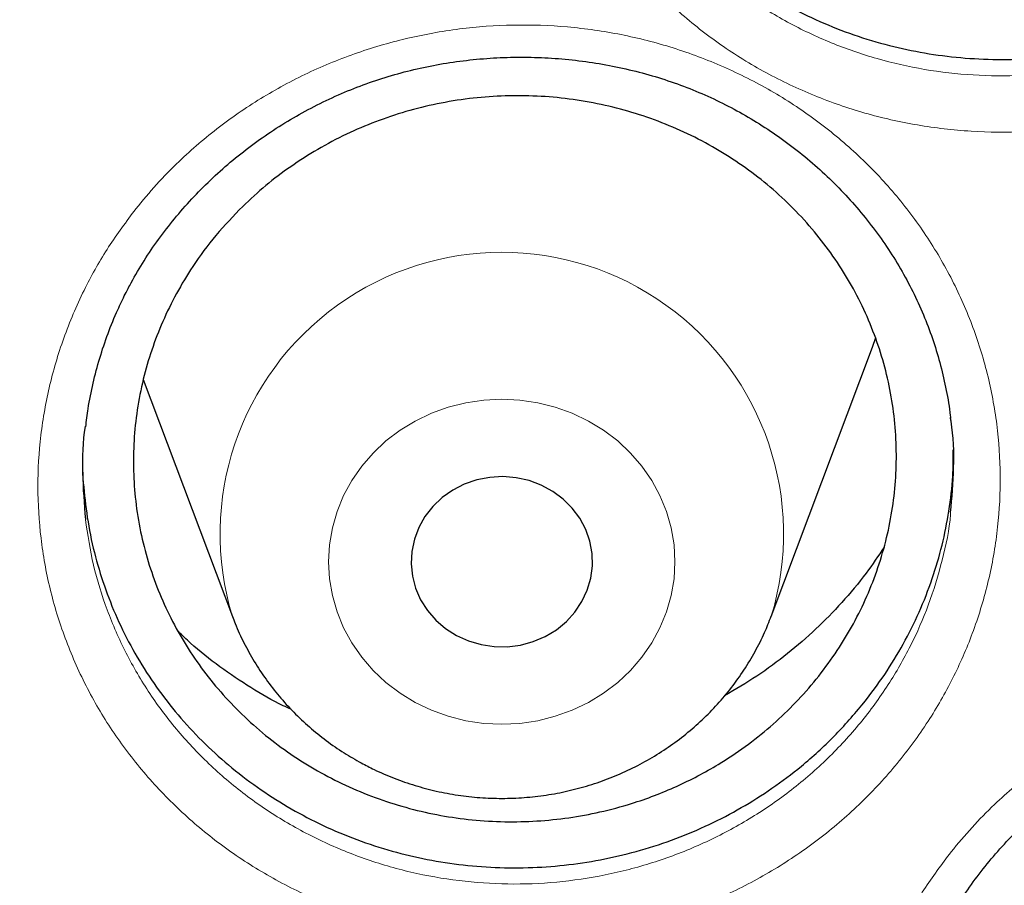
# Model space of a CAD drawing. Header units: millimetres. Extents: x 8 to 830, y 12 to 1725.
# Tile 294 of 329: x 416.45 to 420.8, y 1579.06 to 1582.88. Entities that reach past the tile are written whole.
import ezdxf

# ---------------------------------------------------------------- set-up
doc = ezdxf.new("R2010")
doc.units = ezdxf.units.MM

msp = doc.modelspace()

# ---------------------------------------------------------------- linework, layer by layer
at = {"color": 7, "linetype": 'Continuous', "lineweight": 30}
for p, q in [((420.2146, 1581.4332), (420.2297, 1581.475)), ((419.7676, 1580.245), (420.2146, 1581.4332)), ((416.9982, 1581.2901), (417.3914, 1580.245))]:
    msp.add_line(p, q, dxfattribs=at)
at = {"color": 8, "linetype": 'Continuous', "lineweight": 0, "flags": 128}
msp.add_lwpolyline([(418.1977, 1579.866), (418.2689, 1579.832), (418.3435, 1579.8051), (418.4207, 1579.7857), (418.4997, 1579.7739), (418.5795, 1579.77), (418.6593, 1579.7739), (418.7383, 1579.7857), (418.8155, 1579.8051), (418.8901, 1579.832), (418.9613, 1579.866), (419.0284, 1579.9068), (419.0905, 1579.954), (419.147, 1580.0071), (419.1973, 1580.0653), (419.2408, 1580.1282), (419.2771, 1580.1951), (419.3058, 1580.2651), (419.3264, 1580.3375), (419.339, 1580.4116), (419.3431, 1580.4865), (419.339, 1580.5614), (419.3264, 1580.6354), (419.3058, 1580.7079), (419.2771, 1580.7779), (419.2408, 1580.8447), (419.1973, 1580.9076), (419.147, 1580.9659), (419.0905, 1581.0189), (419.0284, 1581.0661), (418.9613, 1581.1069), (418.8901, 1581.141), (418.8155, 1581.1678), (418.7383, 1581.1873), (418.6593, 1581.199), (418.5795, 1581.2029), (418.4997, 1581.199), (418.4207, 1581.1873), (418.3435, 1581.1678), (418.2689, 1581.141), (418.1977, 1581.1069), (418.1306, 1581.0661), (418.0685, 1581.0189), (418.012, 1580.9659), (417.9617, 1580.9076), (417.9182, 1580.8447), (417.8819, 1580.7779), (417.8532, 1580.7079), (417.8325, 1580.6354), (417.82, 1580.5614), (417.8158, 1580.4865), (417.82, 1580.4116), (417.8325, 1580.3375), (417.8532, 1580.2651), (417.8819, 1580.1951), (417.9182, 1580.1282), (417.9617, 1580.0653), (418.012, 1580.0071), (418.0685, 1579.954), (418.1306, 1579.9068), (418.1977, 1579.866)], dxfattribs=at)
at = {"color": 7, "linetype": 'Continuous', "lineweight": 30, "flags": 128}
msp.add_lwpolyline([(418.3795, 1580.1615), (418.4321, 1580.1376), (418.4878, 1580.1212), (418.5454, 1580.1125), (418.6038, 1580.1119), (418.6617, 1580.1192), (418.7178, 1580.1343), (418.771, 1580.157), (418.8201, 1580.1867), (418.8641, 1580.2227), (418.9019, 1580.2644), (418.933, 1580.3108), (418.9565, 1580.361), (418.9719, 1580.4138), (418.979, 1580.4682), (418.9776, 1580.523), (418.9677, 1580.577), (418.9495, 1580.629), (418.9234, 1580.678), (418.89, 1580.723), (418.85, 1580.7629), (418.8042, 1580.7969), (418.7537, 1580.8243), (418.6994, 1580.8445), (418.6425, 1580.857), (418.5844, 1580.8617), (418.5261, 1580.8584), (418.4689, 1580.8471), (418.4141, 1580.8282), (418.3629, 1580.8019), (418.3162, 1580.769), (418.2752, 1580.73), (418.2406, 1580.6858), (418.2133, 1580.6374), (418.1938, 1580.5858), (418.1825, 1580.532), (418.1796, 1580.4773), (418.1853, 1580.4228), (418.1994, 1580.3696), (418.2216, 1580.3189), (418.2514, 1580.2718), (418.2882, 1580.2293), (418.3312, 1580.1922), (418.3795, 1580.1615)], dxfattribs=at)
at = {"color": 8, "linetype": 'Continuous', "lineweight": 0}
msp.add_arc((418.5795, 1580.6084), 1.2425, 343.0367, 197.0095, dxfattribs=at)
for points, knots in [([(411.9045, 1603.5601), (412.4167, 1603.554), (413.441, 1603.5418), (414.9746, 1603.4431), (416.5022, 1603.2859), (418.0209, 1603.0645), (419.5189, 1602.7828), (420.9934, 1602.442), (422.4421, 1602.0442), (423.8711, 1601.5881), (425.2863, 1601.0715), (426.6846, 1600.494), (428.0626, 1599.8555), (429.4094, 1599.1609), (430.7224, 1598.4114), (431.9913, 1597.6132), (433.2146, 1596.769), (434.3908, 1595.8813), (435.525, 1594.9469), (436.6217, 1593.9615), (437.678, 1592.9259), (438.6907, 1591.8413), (439.6517, 1590.716), (440.559, 1589.5521), (441.4057, 1588.3591), (442.1916, 1587.1399), (442.9161, 1585.8976), (443.5829, 1584.6271), (444.1942, 1583.3229), (444.7476, 1581.9869), (445.2409, 1580.6212), (445.6697, 1579.2366), (446.033, 1577.8355), (446.3296, 1576.4294), (446.555, 1575.0207), (446.6943, 1573.8992), (446.7359, 1573.244), (446.7476, 1573.0598)], [0, 0, 0, 0, 0.029296, 0.058593, 0.087889, 0.117185, 0.146482, 0.175255, 0.204028, 0.232802, 0.261575, 0.290871, 0.320168, 0.349464, 0.378761, 0.408057, 0.43683, 0.465603, 0.494377, 0.52315, 0.552446, 0.581743, 0.611039, 0.640336, 0.669632, 0.698405, 0.727179, 0.755952, 0.784725, 0.814021, 0.843318, 0.872614, 0.901911, 0.931207, 0.95998, 0.988754, 1, 1, 1, 1]), ([(411.9045, 1602.1384), (411.4079, 1602.1325), (410.4148, 1602.1207), (408.9279, 1602.0251), (407.4468, 1601.8726), (405.9744, 1601.658), (404.522, 1601.3848), (403.0924, 1601.0544), (401.6879, 1600.6687), (400.3024, 1600.2266), (398.9303, 1599.7256), (397.5746, 1599.1657), (396.2385, 1598.5467), (394.9327, 1597.8732), (393.6598, 1597.1465), (392.4295, 1596.3727), (391.2435, 1595.5542), (390.1031, 1594.6936), (389.0035, 1593.7876), (387.9401, 1592.8322), (386.916, 1591.8281), (385.9341, 1590.7766), (385.0025, 1589.6855), (384.1228, 1588.5571), (383.3018, 1587.4004), (382.54, 1586.2184), (381.8375, 1585.0139), (381.191, 1583.7821), (380.5983, 1582.5176), (380.0617, 1581.2223), (379.5835, 1579.8983), (379.1678, 1578.5558), (378.8154, 1577.1975), (378.5287, 1575.8341), (378.3069, 1574.4685), (378.1492, 1573.1035), (378.0544, 1571.7333), (378.0226, 1570.3523), (378.0552, 1568.9629), (378.1534, 1567.568), (378.317, 1566.1784), (378.5454, 1564.797), (378.8367, 1563.4344), (379.1888, 1562.0932), (379.5999, 1560.7754), (380.0712, 1559.4755), (380.6051, 1558.1882), (381.2019, 1556.9163), (381.8617, 1555.6628), (382.5795, 1554.4377), (383.3541, 1553.2435), (384.179, 1552.0892), (385.0514, 1550.9765), (385.9686, 1549.9066), (386.9343, 1548.8749), (387.9527, 1547.8773), (389.0228, 1546.9165), (390.1437, 1545.9953), (391.3066, 1545.1212), (392.5093, 1544.2959), (393.7422, 1543.5256), (395.0021, 1542.8108), (396.2859, 1542.1517), (397.5989, 1541.5453), (398.9467, 1540.9892), (400.3273, 1540.4858), (401.7385, 1540.0371), (403.1694, 1539.6471), (404.6173, 1539.3164), (406.0705, 1539.0475), (407.526, 1538.8394), (408.981, 1538.6914), (410.4414, 1538.6025), (411.9134, 1538.5727), (413.3942, 1538.6033), (414.8811, 1538.6954), (416.3622, 1538.8488), (417.8346, 1539.0632), (419.2869, 1539.3364), (420.7165, 1539.6668), (422.1211, 1540.0525), (423.5066, 1540.4947), (424.8787, 1540.9956), (426.2344, 1541.5555), (427.5705, 1542.1745), (428.8762, 1542.848), (430.1492, 1543.5747), (431.3795, 1544.3486), (432.5655, 1545.1671), (433.7058, 1546.0276), (434.8055, 1546.9336), (435.8688, 1547.889), (436.8929, 1548.8931), (437.8748, 1549.9446), (438.8065, 1551.0357), (439.6861, 1552.1641), (440.5071, 1553.3208), (441.269, 1554.5028), (441.9715, 1555.7073), (442.6179, 1556.9391), (443.2106, 1558.2036), (443.7472, 1559.4989), (444.2255, 1560.8229), (444.6412, 1562.1654), (444.9936, 1563.5237), (445.2803, 1564.8871), (445.5021, 1566.2527), (445.6598, 1567.6178), (445.7545, 1568.9879), (445.7863, 1570.3689), (445.7538, 1571.7583), (445.6555, 1573.1532), (445.492, 1574.5428), (445.2635, 1575.9243), (444.9723, 1577.2868), (444.6202, 1578.6281), (444.2091, 1579.9458), (443.7378, 1581.2457), (443.2038, 1582.533), (442.6071, 1583.8049), (441.9473, 1585.0584), (441.2294, 1586.2835), (440.4549, 1587.4778), (439.63, 1588.632), (438.7576, 1589.7447), (437.8403, 1590.8146), (436.8747, 1591.8463), (435.8563, 1592.8439), (434.7861, 1593.8047), (433.6653, 1594.726), (432.5024, 1595.6), (431.2997, 1596.4253), (430.0668, 1597.1956), (428.8069, 1597.9104), (427.5231, 1598.5695), (426.2101, 1599.1759), (424.8623, 1599.732), (423.4817, 1600.2354), (422.0705, 1600.6841), (420.6395, 1601.0741), (419.1917, 1601.4048), (417.7385, 1601.6737), (416.283, 1601.882), (414.828, 1602.0291), (413.3676, 1602.1213), (412.3922, 1602.1327), (411.9045, 1602.1384)], [0, 0, 0, 0, 0.007, 0.014, 0.021, 0.028, 0.035, 0.041875, 0.04875, 0.055625, 0.0625, 0.0695, 0.0765, 0.0835, 0.0905, 0.0975, 0.104375, 0.11125, 0.118125, 0.125, 0.132, 0.139, 0.146, 0.153, 0.16, 0.166875, 0.17375, 0.180625, 0.1875, 0.1945, 0.2015, 0.2085, 0.2155, 0.2225, 0.229375, 0.23625, 0.243125, 0.25, 0.257, 0.264, 0.271, 0.278, 0.285, 0.291875, 0.29875, 0.305625, 0.3125, 0.3195, 0.3265, 0.3335, 0.3405, 0.3475, 0.354375, 0.36125, 0.368125, 0.375, 0.382, 0.389, 0.396, 0.403, 0.41, 0.416875, 0.42375, 0.430625, 0.4375, 0.4445, 0.4515, 0.4585, 0.4655, 0.4725, 0.479375, 0.48625, 0.493125, 0.5, 0.507, 0.514, 0.521, 0.528, 0.535, 0.541875, 0.54875, 0.555625, 0.5625, 0.5695, 0.5765, 0.5835, 0.5905, 0.5975, 0.604375, 0.61125, 0.618125, 0.625, 0.632, 0.639, 0.646, 0.653, 0.66, 0.666875, 0.67375, 0.680625, 0.6875, 0.6945, 0.7015, 0.7085, 0.7155, 0.7225, 0.729375, 0.73625, 0.743125, 0.75, 0.757, 0.764, 0.771, 0.778, 0.785, 0.791875, 0.79875, 0.805625, 0.8125, 0.8195, 0.8265, 0.8335, 0.8405, 0.8475, 0.854375, 0.86125, 0.868125, 0.875, 0.882, 0.889, 0.896, 0.903, 0.91, 0.916875, 0.92375, 0.930625, 0.9375, 0.9445, 0.9515, 0.9585, 0.9655, 0.9725, 0.979375, 0.98625, 0.993125, 1, 1, 1, 1]), ([(419.0728, 1585.5579), (419.1019, 1585.5959), (419.1601, 1585.672), (419.2775, 1585.8006), (419.4282, 1585.9395), (419.6183, 1586.0793), (419.8233, 1586.1983), (420.0409, 1586.294), (420.2681, 1586.3664), (420.5022, 1586.4143), (420.7404, 1586.4362), (420.9796, 1586.4327), (421.2165, 1586.4039), (421.4481, 1586.3492), (421.6714, 1586.2703), (421.884, 1586.1682), (422.0825, 1586.0432), (422.2651, 1585.898), (422.4294, 1585.7342), (422.5728, 1585.5533), (422.6942, 1585.3582), (422.7921, 1585.1511), (422.8644, 1584.9343), (422.911, 1584.7108), (422.9312, 1584.4837), (422.9241, 1584.2558), (422.8909, 1584.0299), (422.8325, 1583.8126), (422.7509, 1583.6066), (422.6474, 1583.4096), (422.5193, 1583.2208), (422.3673, 1583.0435), (422.196, 1582.8831), (422.0067, 1582.7424), (421.8025, 1582.6225), (421.5857, 1582.5248), (421.3588, 1582.4514), (421.125, 1582.4024), (420.8871, 1582.3784), (420.6483, 1582.3807), (420.4116, 1582.4082), (420.1796, 1582.4607), (419.9558, 1582.5384), (419.7426, 1582.6394), (419.5428, 1582.7624), (419.3595, 1582.9067), (419.1944, 1583.0694), (419.0489, 1583.2489), (418.9261, 1583.4437), (418.8269, 1583.6508), (418.7524, 1583.8673), (418.7044, 1584.0906), (418.6828, 1584.3177), (418.6878, 1584.5458), (418.7201, 1584.772), (418.7782, 1584.9935), (418.8588, 1585.1994), (418.9565, 1585.3888), (419.034, 1585.5015), (419.0728, 1585.5579)], [0, 0, 0, 0, 0.0110573, 0.0221148, 0.0399894, 0.0579203, 0.0757932, 0.0936644, 0.1115915, 0.1294609, 0.1473668, 0.1653297, 0.1832349, 0.2011114, 0.2190449, 0.2369209, 0.2547826, 0.272701, 0.2905622, 0.3084146, 0.3263235, 0.3441754, 0.3620594, 0.3800006, 0.3978845, 0.4157352, 0.4336414, 0.4514898, 0.4683987, 0.4853078, 0.5031785, 0.5211066, 0.5389781, 0.5568432, 0.5747651, 0.5926303, 0.6105142, 0.6284553, 0.6463392, 0.6642092, 0.682136, 0.7000059, 0.7178826, 0.7358165, 0.753693, 0.7715307, 0.7894251, 0.8072634, 0.8251735, 0.8431421, 0.8610546, 0.8789349, 0.8968728, 0.914754, 0.9326051, 0.950513, 0.9683645, 0.9841822, 1, 1, 1, 1]), ([(418.8968, 1584.2344), (418.8984, 1584.2155), (418.9057, 1584.1282), (418.9427, 1583.9754), (419.0087, 1583.7792), (419.0988, 1583.5915), (419.2099, 1583.4149), (419.3416, 1583.2522), (419.4911, 1583.1047), (419.657, 1582.9741), (419.8378, 1582.8627), (420.0308, 1582.7713), (420.2334, 1582.7011), (420.4433, 1582.6537), (420.6576, 1582.629), (420.8738, 1582.6271), (421.089, 1582.6491), (421.3007, 1582.6938), (421.506, 1582.7606), (421.7021, 1582.8494), (421.8869, 1582.9583), (422.0582, 1583.086), (422.2132, 1583.2315), (422.3507, 1583.3924), (422.4666, 1583.5637), (422.5605, 1583.7425), (422.6338, 1583.9294), (422.684, 1584.1084), (422.6989, 1584.227), (422.7052, 1584.2772)], [0, 0, 0, 0, 0.010645, 0.049136, 0.087798, 0.126581, 0.165237, 0.203746, 0.242376, 0.280884, 0.31946, 0.35816, 0.396738, 0.435307, 0.473999, 0.512569, 0.551165, 0.589885, 0.628482, 0.667039, 0.705719, 0.744276, 0.782842, 0.82153, 0.860094, 0.896614, 0.933135, 0.971655, 1, 1, 1, 1]), ([(416.9653, 1582.0423), (416.9954, 1582.0787), (417.0554, 1582.1514), (417.1764, 1582.2744), (417.3314, 1582.4071), (417.5263, 1582.5399), (417.7353, 1582.6513), (417.9563, 1582.7393), (418.1858, 1582.8037), (418.4215, 1582.8435), (418.6604, 1582.8572), (418.8993, 1582.8457), (419.1352, 1582.809), (419.3648, 1582.7466), (419.5853, 1582.6605), (419.7942, 1582.5516), (419.9884, 1582.4204), (420.1659, 1582.2696), (420.3245, 1582.1008), (420.4615, 1581.9156), (420.576, 1581.7172), (420.6667, 1581.5075), (420.7314, 1581.2891), (420.7701, 1581.0648), (420.7823, 1580.8379), (420.7672, 1580.611), (420.726, 1580.3871), (420.66, 1580.1727), (420.5711, 1579.9703), (420.4607, 1579.7776), (420.326, 1579.5939), (420.1679, 1579.4225), (419.991, 1579.2687), (419.7969, 1579.135), (419.5886, 1579.0225), (419.3685, 1578.9326), (419.1391, 1578.8671), (418.9037, 1578.8262), (418.6651, 1578.8104), (418.4265, 1578.8208), (418.1908, 1578.8562), (417.9607, 1578.9163), (417.7397, 1579.0012), (417.53, 1579.1091), (417.3346, 1579.2384), (417.1563, 1579.3883), (416.9969, 1579.556), (416.8577, 1579.7398), (416.7418, 1579.9381), (416.6499, 1580.1478), (416.5829, 1580.366), (416.5428, 1580.5901), (416.5292, 1580.8171), (416.5422, 1581.0442), (416.5824, 1581.2684), (416.6484, 1581.4871), (416.7365, 1581.69), (416.8416, 1581.8765), (416.9241, 1581.9871), (416.9653, 1582.0423)], [0, 0, 0, 0, 0.010896, 0.021791, 0.039659, 0.057583, 0.075449, 0.093315, 0.111237, 0.129101, 0.147006, 0.164967, 0.182871, 0.20075, 0.218686, 0.236564, 0.254432, 0.272356, 0.290223, 0.308082, 0.325997, 0.343855, 0.361743, 0.379688, 0.397576, 0.415427, 0.433333, 0.451182, 0.468089, 0.484996, 0.502861, 0.520782, 0.538648, 0.556506, 0.574422, 0.592281, 0.610161, 0.628097, 0.645977, 0.663847, 0.681773, 0.699643, 0.717524, 0.735461, 0.753342, 0.771186, 0.789088, 0.806933, 0.824848, 0.842823, 0.860741, 0.878624, 0.896564, 0.914448, 0.932298, 0.950205, 0.968055, 0.984028, 1, 1, 1, 1]), ([(416.7429, 1580.6732), (416.7533, 1580.6056), (416.7741, 1580.4701), (416.836, 1580.2727), (416.9188, 1580.0825), (417.0239, 1579.9029), (417.1498, 1579.7364), (417.2941, 1579.5844), (417.4555, 1579.4487), (417.6324, 1579.3315), (417.8221, 1579.234), (418.0223, 1579.1571), (418.2305, 1579.1028), (418.4438, 1579.0709), (418.6598, 1579.0616), (418.8758, 1579.0762), (419.0889, 1579.1134), (419.2965, 1579.1729), (419.4956, 1579.2546), (419.6841, 1579.3567), (419.8598, 1579.4779), (420.0199, 1579.6175), (420.163, 1579.7729), (420.2849, 1579.9395), (420.3847, 1580.1143), (420.4658, 1580.2978), (420.5234, 1580.4925), (420.5542, 1580.6299), (420.5588, 1580.701), (420.5589, 1580.7035)], [0, 0, 0, 0, 0.038459, 0.077091, 0.115844, 0.15447, 0.192953, 0.231556, 0.270037, 0.30858, 0.347248, 0.385792, 0.424319, 0.462969, 0.501496, 0.540042, 0.578711, 0.617257, 0.655759, 0.694383, 0.732885, 0.771396, 0.810028, 0.848537, 0.885014, 0.921491, 0.95997, 0.998573, 1, 1, 1, 1]), ([(420.5613, 1579.2075), (420.5914, 1579.2438), (420.6516, 1579.3162), (420.7728, 1579.4389), (420.9281, 1579.5714), (421.1232, 1579.704), (421.3325, 1579.8155), (421.5536, 1579.9035), (421.7833, 1579.9681), (422.0191, 1580.0081), (422.258, 1580.0222), (422.497, 1580.0112), (422.7328, 1579.975), (422.9622, 1579.9132), (423.1825, 1579.8277), (423.3912, 1579.7194), (423.585, 1579.589), (423.762, 1579.4389), (423.9201, 1579.2708), (424.0566, 1579.0865), (424.1706, 1578.8889), (424.2606, 1578.6801), (424.3246, 1578.4625), (424.3626, 1578.2391), (424.3742, 1578.013), (424.3584, 1577.787), (424.3166, 1577.5639), (424.25, 1577.3501), (424.1606, 1577.1485), (424.0498, 1576.9563), (423.9147, 1576.7731), (423.7562, 1576.6021), (423.5789, 1576.4484), (423.3845, 1576.3149), (423.1759, 1576.2025), (422.9557, 1576.1124), (422.7262, 1576.0468), (422.4906, 1576.0056), (422.252, 1575.9894), (422.0134, 1575.9993), (421.7777, 1576.0343), (421.5478, 1576.0938), (421.327, 1576.1781), (421.1176, 1576.2853), (420.9225, 1576.414), (420.7447, 1576.5631), (420.5857, 1576.73), (420.4471, 1576.913), (420.3318, 1577.1104), (420.2405, 1577.3194), (420.1742, 1577.5367), (420.1348, 1577.7599), (420.1219, 1577.9861), (420.1355, 1578.2123), (420.1764, 1578.4357), (420.2429, 1578.6537), (420.3315, 1578.856), (420.4371, 1579.042), (420.5199, 1579.1524), (420.5613, 1579.2075)], [0, 0, 0, 0, 0.010883, 0.0217661, 0.0396322, 0.0575544, 0.0754189, 0.0932891, 0.1112152, 0.1290837, 0.1469963, 0.1649659, 0.1828778, 0.200765, 0.218709, 0.2365957, 0.2544681, 0.2723973, 0.2902693, 0.3081277, 0.3260427, 0.3439006, 0.3617829, 0.3797224, 0.3976046, 0.4154469, 0.4333447, 0.4511846, 0.4680766, 0.4849687, 0.5028328, 0.5207543, 0.5386193, 0.5564782, 0.5743939, 0.592253, 0.6101384, 0.6280809, 0.6459663, 0.6638444, 0.6817795, 0.6996576, 0.7175459, 0.7354913, 0.7533793, 0.7712272, 0.7891319, 0.8069803, 0.8248938, 0.8428658, 0.8607816, 0.8786578, 0.8965916, 0.9144687, 0.9323099, 0.950208, 0.9680496, 0.9840248, 1, 1, 1, 1])]:
    msp.add_open_spline(points, degree=3, knots=knots, dxfattribs=at)
at = {"color": 7, "linetype": 'Continuous', "lineweight": 30}
for points, knots in [([(379.3607, 1573.8314), (379.3766, 1573.9616), (379.4114, 1574.2451), (379.4739, 1574.6808), (379.5463, 1575.1387), (379.6262, 1575.5955), (379.7135, 1576.0511), (379.808, 1576.5054), (379.9099, 1576.9583), (380.019, 1577.4098), (380.1353, 1577.8596), (380.2589, 1578.3078), (380.3897, 1578.7542), (380.5276, 1579.1986), (380.6726, 1579.6411), (380.8248, 1580.0814), (380.984, 1580.5196), (381.1502, 1580.9554), (381.3234, 1581.3889), (381.5035, 1581.8199), (381.6906, 1582.2482), (381.8845, 1582.6739), (382.0852, 1583.0968), (382.2927, 1583.5168), (382.507, 1583.9338), (382.7279, 1584.3477), (382.9554, 1584.7585), (383.1895, 1585.166), (383.4301, 1585.5701), (383.6772, 1585.9708), (383.9307, 1586.368), (384.1906, 1586.7615), (384.4567, 1587.1513), (384.7291, 1587.5374), (385.0077, 1587.9195), (385.2923, 1588.2976), (385.583, 1588.6717), (385.8797, 1589.0416), (386.1823, 1589.4073), (386.4908, 1589.7686), (386.805, 1590.1256), (387.1249, 1590.4781), (387.4504, 1590.826), (387.7815, 1591.1692), (388.118, 1591.5078), (388.46, 1591.8416), (388.8073, 1592.1705), (389.1598, 1592.4944), (389.5175, 1592.8133), (389.8803, 1593.1272), (390.248, 1593.4358), (390.6207, 1593.7393), (390.9982, 1594.0374), (391.3805, 1594.3302), (391.7675, 1594.6175), (392.159, 1594.8993), (392.5549, 1595.1756), (392.9553, 1595.4462), (393.36, 1595.7112), (393.7689, 1595.9704), (394.1819, 1596.2238), (394.5989, 1596.4713), (395.0199, 1596.7129), (395.4447, 1596.9485), (395.8732, 1597.1781), (396.3054, 1597.4016), (396.7411, 1597.619), (397.1803, 1597.8302), (397.6228, 1598.0352), (398.0685, 1598.2339), (398.5174, 1598.4262), (398.9694, 1598.6122), (399.4242, 1598.7918), (399.8819, 1598.965), (400.3423, 1599.1316), (400.8054, 1599.2918), (401.271, 1599.4453), (401.739, 1599.5923), (402.2092, 1599.7326), (402.6817, 1599.8663), (403.1563, 1599.9933), (403.6329, 1600.1136), (404.1114, 1600.2271), (404.5916, 1600.3338), (405.0735, 1600.4338), (405.5569, 1600.5269), (406.0418, 1600.6132), (406.528, 1600.6926), (407.0154, 1600.7652), (407.5039, 1600.8308), (407.9935, 1600.8895), (408.4839, 1600.9413), (408.9751, 1600.9862), (409.467, 1601.0241), (409.9594, 1601.0551), (410.4523, 1601.0791), (410.9454, 1601.0962), (411.4389, 1601.1062), (411.9324, 1601.1093), (412.4259, 1601.1054), (412.9193, 1601.0946), (413.4124, 1601.0768), (413.9052, 1601.052), (414.3976, 1601.0202), (414.8894, 1600.9815), (415.3805, 1600.9358), (415.8708, 1600.8833), (416.3603, 1600.8237), (416.8487, 1600.7573), (417.336, 1600.684), (417.822, 1600.6038), (418.3067, 1600.5167), (418.79, 1600.4229), (419.2717, 1600.3221), (419.7517, 1600.2146), (420.23, 1600.1003), (420.7063, 1599.9793), (421.1807, 1599.8516), (421.6529, 1599.7171), (422.1229, 1599.5761), (422.5907, 1599.4283), (423.0559, 1599.274), (423.5187, 1599.1132), (423.9788, 1598.9458), (424.4362, 1598.7719), (424.8907, 1598.5916), (425.3423, 1598.4049), (425.7908, 1598.2118), (426.2362, 1598.0124), (426.6783, 1597.8067), (427.1171, 1597.5948), (427.5524, 1597.3768), (427.9842, 1597.1526), (428.4123, 1596.9223), (428.8366, 1596.686), (429.2572, 1596.4437), (429.6737, 1596.1955), (430.0863, 1595.9415), (430.4947, 1595.6817), (430.8989, 1595.4161), (431.2988, 1595.1448), (431.6943, 1594.8679), (432.0852, 1594.5855), (432.4716, 1594.2975), (432.8534, 1594.0042), (433.2304, 1593.7055), (433.6025, 1593.4014), (433.9697, 1593.0922), (434.3319, 1592.7778), (434.689, 1592.4583), (435.0409, 1592.1338), (435.3876, 1591.8044), (435.729, 1591.4701), (436.0649, 1591.131), (436.3954, 1590.7872), (436.7202, 1590.4388), (437.0395, 1590.0858), (437.3531, 1589.7284), (437.6608, 1589.3665), (437.9627, 1589.0004), (438.2588, 1588.63), (438.5488, 1588.2555), (438.8328, 1587.8769), (439.1106, 1587.4944), (439.3823, 1587.108), (439.6477, 1586.7177), (439.9069, 1586.3238), (440.1597, 1585.9263), (440.406, 1585.5252), (440.6459, 1585.1207), (440.8793, 1584.7128), (441.1061, 1584.3017), (441.3262, 1583.8874), (441.5397, 1583.4701), (441.7465, 1583.0498), (441.9464, 1582.6266), (442.1396, 1582.2006), (442.3259, 1581.772), (442.5052, 1581.3407), (442.6777, 1580.907), (442.8431, 1580.4709), (443.0015, 1580.0325), (443.1528, 1579.5919), (443.2971, 1579.1493), (443.4342, 1578.7046), (443.5642, 1578.258), (443.6869, 1577.8097), (443.8025, 1577.3597), (443.9108, 1576.9081), (444.0118, 1576.455), (444.1056, 1576.0005), (444.192, 1575.5447), (444.2712, 1575.0878), (444.3427, 1574.6298), (444.4021, 1574.211), (444.4344, 1573.9444), (444.4481, 1573.8312)], [0, 0, 0, 0, 0.004388, 0.009555, 0.014723, 0.01989, 0.025057, 0.030224, 0.035392, 0.040559, 0.045726, 0.050893, 0.05606, 0.061228, 0.066395, 0.071562, 0.076729, 0.081896, 0.087063, 0.092229, 0.097396, 0.102563, 0.10773, 0.112897, 0.118063, 0.12323, 0.128396, 0.133563, 0.138729, 0.143896, 0.149062, 0.154229, 0.159395, 0.164561, 0.169727, 0.174894, 0.18006, 0.185226, 0.190392, 0.195558, 0.200724, 0.20589, 0.211055, 0.216221, 0.221387, 0.226553, 0.231718, 0.236884, 0.242049, 0.247215, 0.25238, 0.257546, 0.262711, 0.267877, 0.273042, 0.278207, 0.283372, 0.288538, 0.293703, 0.298868, 0.304033, 0.309198, 0.314363, 0.319528, 0.324693, 0.329858, 0.335023, 0.340188, 0.345353, 0.350518, 0.355682, 0.360847, 0.366012, 0.371177, 0.376341, 0.381506, 0.386671, 0.391835, 0.397, 0.402165, 0.407329, 0.412494, 0.417658, 0.422823, 0.427988, 0.433152, 0.438317, 0.443481, 0.448646, 0.45381, 0.458975, 0.464139, 0.469304, 0.474468, 0.479632, 0.484797, 0.489961, 0.495126, 0.50029, 0.505455, 0.510619, 0.515784, 0.520948, 0.526112, 0.531277, 0.536441, 0.541606, 0.54677, 0.551935, 0.557099, 0.562264, 0.567428, 0.572593, 0.577757, 0.582922, 0.588086, 0.593251, 0.598415, 0.60358, 0.608744, 0.613909, 0.619074, 0.624238, 0.629403, 0.634568, 0.639732, 0.644897, 0.650062, 0.655226, 0.660391, 0.665556, 0.670721, 0.675886, 0.68105, 0.686215, 0.69138, 0.696545, 0.70171, 0.706875, 0.71204, 0.717205, 0.722371, 0.727536, 0.732701, 0.737866, 0.743031, 0.748197, 0.753362, 0.758527, 0.763693, 0.768858, 0.774024, 0.779189, 0.784355, 0.789521, 0.794686, 0.799852, 0.805018, 0.810184, 0.815349, 0.820515, 0.825681, 0.830847, 0.836013, 0.84118, 0.846346, 0.851512, 0.856678, 0.861844, 0.867011, 0.872177, 0.877344, 0.88251, 0.887677, 0.892843, 0.89801, 0.903177, 0.908343, 0.91351, 0.918677, 0.923844, 0.929011, 0.934178, 0.939344, 0.944512, 0.949679, 0.954846, 0.960013, 0.96518, 0.970347, 0.975514, 0.980681, 0.985849, 0.991016, 0.996183, 1, 1, 1, 1]), ([(418.883, 1584.518), (418.8826, 1584.4969), (418.8812, 1584.4245), (418.893, 1584.3008), (418.9184, 1584.1472), (418.9583, 1583.997), (419.0108, 1583.8512), (419.0754, 1583.711), (419.1528, 1583.5753), (419.2421, 1583.4468), (419.3424, 1583.3263), (419.4522, 1583.2149), (419.5726, 1583.1116), (419.7017, 1583.0187), (419.8384, 1582.9371), (419.9813, 1582.8668), (420.1315, 1582.8077), (420.2863, 1582.7613), (420.4441, 1582.7277), (420.6034, 1582.707), (420.7657, 1582.699), (420.9279, 1582.7042), (421.0889, 1582.7225), (421.247, 1582.7534), (421.4035, 1582.7972), (421.5554, 1582.8535), (421.7015, 1582.9216), (421.8404, 1583.0006), (421.9735, 1583.0913), (422.1078, 1583.2007), (422.2414, 1583.3303), (422.3227, 1583.4331), (422.3635, 1583.4848)], [0, 0, 0, 0, 0.013684, 0.046924, 0.080522, 0.114617, 0.147574, 0.180756, 0.214174, 0.248161, 0.281146, 0.314359, 0.347806, 0.381817, 0.414824, 0.448061, 0.481656, 0.515745, 0.548726, 0.581938, 0.615387, 0.649402, 0.682396, 0.71562, 0.74911, 0.78315, 0.816146, 0.849374, 0.882837, 0.916869, 0.958207, 1, 1, 1, 1]), ([(416.9189, 1581.6669), (416.9275, 1581.6835), (416.9532, 1581.7334), (417.0011, 1581.8145), (417.0648, 1581.9088), (417.135, 1581.9998), (417.2114, 1582.0871), (417.2937, 1582.1703), (417.3814, 1582.2489), (417.4742, 1582.3224), (417.5716, 1582.3903), (417.6728, 1582.4524), (417.7775, 1582.5082), (417.8851, 1582.5574), (417.9949, 1582.5999), (418.1065, 1582.6355), (418.22, 1582.6641), (418.3356, 1582.6862), (418.4535, 1582.7017), (418.573, 1582.7104), (418.6936, 1582.7122), (418.8145, 1582.7071), (418.9348, 1582.695), (419.0537, 1582.676), (419.1705, 1582.6502), (419.2844, 1582.6178), (419.3949, 1582.579), (419.5015, 1582.534), (419.6045, 1582.4828), (419.7044, 1582.4253), (419.8011, 1582.3615), (419.8941, 1582.2917), (419.9829, 1582.2161), (420.0669, 1582.1352), (420.1457, 1582.0493), (420.2187, 1581.9589), (420.2854, 1581.8646), (420.3456, 1581.7669), (420.399, 1581.6663), (420.4452, 1581.5633), (420.4841, 1581.4582), (420.5161, 1581.3512), (420.5403, 1581.242), (420.5542, 1581.1647), (420.5579, 1581.1238), (420.5582, 1581.1201)], [0, 0, 0, 0, 0.011824, 0.035521, 0.059325, 0.083286, 0.107384, 0.131593, 0.15588, 0.180204, 0.204514, 0.22876, 0.252902, 0.276905, 0.30074, 0.324376, 0.347883, 0.371574, 0.395516, 0.419664, 0.443965, 0.468356, 0.492771, 0.51712, 0.541339, 0.565373, 0.589177, 0.612724, 0.63618, 0.659847, 0.683729, 0.707799, 0.73202, 0.756349, 0.780742, 0.805147, 0.829508, 0.853786, 0.877949, 0.901976, 0.925856, 0.949624, 0.973564, 0.997647, 1, 1, 1, 1]), ([(417.4367, 1582.0533), (417.4702, 1582.0845), (417.5371, 1582.1468), (417.6483, 1582.2305), (417.7671, 1582.3066), (417.8924, 1582.3725), (418.0224, 1582.4281), (418.156, 1582.4728), (418.2943, 1582.5071), (418.4347, 1582.53), (418.5762, 1582.5415), (418.7174, 1582.5418), (418.8595, 1582.5307), (418.9996, 1582.5081), (419.137, 1582.4744), (419.2699, 1582.4302), (419.3998, 1582.3749), (419.5236, 1582.3096), (419.6412, 1582.2345), (419.7509, 1582.1508), (419.8538, 1582.0576), (419.9476, 1581.9568), (420.0321, 1581.8487), (420.1063, 1581.735), (420.1707, 1581.6145), (420.224, 1581.4895), (420.2659, 1581.3607), (420.2961, 1581.2298), (420.3149, 1581.0954), (420.3215, 1580.9604), (420.3162, 1580.8254), (420.2991, 1580.692), (420.27, 1580.5589), (420.2292, 1580.4288), (420.1772, 1580.3029), (420.1147, 1580.182), (420.0411, 1580.0653), (419.9573, 1579.9549), (419.8646, 1579.8521), (419.7637, 1579.7574), (419.6537, 1579.6702), (419.5175, 1579.5795), (419.351, 1579.4918), (419.1745, 1579.4246), (419.0143, 1579.3816), (418.8746, 1579.3559), (418.7341, 1579.3416), (418.5914, 1579.3384), (418.4495, 1579.3468), (418.3091, 1579.3665), (418.1719, 1579.3972), (418.0366, 1579.4392), (417.9061, 1579.4917), (417.7808, 1579.5546), (417.6624, 1579.6268), (417.5496, 1579.7091), (417.4451, 1579.7999), (417.3491, 1579.8989), (417.2627, 1580.0044), (417.1852, 1580.1178), (417.1185, 1580.2366), (417.0625, 1580.3604), (417.018, 1580.4875), (416.9845, 1580.6191), (416.9629, 1580.7526), (416.9534, 1580.8873), (416.9556, 1581.0215), (416.9699, 1581.1567), (416.9961, 1581.29), (417.034, 1581.4204), (417.0828, 1581.5467), (417.1432, 1581.6701), (417.2204, 1581.7978), (417.3162, 1581.9283), (417.3964, 1582.0115), (417.4367, 1582.0533)], [0, 0, 0, 0, 0.013235, 0.02647, 0.04004, 0.053709, 0.066947, 0.080348, 0.093749, 0.107419, 0.120665, 0.134004, 0.14745, 0.161116, 0.174358, 0.187747, 0.201135, 0.214797, 0.228037, 0.241422, 0.254808, 0.268468, 0.281708, 0.295094, 0.30848, 0.322139, 0.335382, 0.348771, 0.362159, 0.375822, 0.389068, 0.402408, 0.415854, 0.429521, 0.442805, 0.45609, 0.469564, 0.483235, 0.496521, 0.509807, 0.523282, 0.536955, 0.556811, 0.576985, 0.590656, 0.603891, 0.617291, 0.63069, 0.644358, 0.657601, 0.670991, 0.68438, 0.698044, 0.711284, 0.72467, 0.738056, 0.751717, 0.764956, 0.778342, 0.791727, 0.805387, 0.818628, 0.832016, 0.845403, 0.859065, 0.87231, 0.885648, 0.899093, 0.912758, 0.926042, 0.939325, 0.952799, 0.966468, 0.983141, 1, 1, 1, 1]), ([(416.7446, 1581.0811), (416.7478, 1581.1078), (416.7554, 1581.1725), (416.776, 1581.2738), (416.805, 1581.3845), (416.8415, 1581.4927), (416.8798, 1581.5868), (416.9077, 1581.644), (416.9189, 1581.6669)], [0, 0, 0, 0, 0.132264, 0.3195, 0.506064, 0.691701, 0.876225, 1, 1, 1, 1]), ([(420.5589, 1580.7035), (420.5644, 1580.7691), (420.5757, 1580.9031), (420.572, 1581.044), (420.5591, 1581.1171), (420.5581, 1581.1227)], [0, 0, 0, 0, 0.470236, 0.9595241, 1, 1, 1, 1]), ([(416.7423, 1581.0838), (416.7423, 1581.0836), (416.7303, 1581.016), (416.7272, 1580.8778), (416.7376, 1580.7415), (416.7429, 1580.6732)], [0, 0, 0, 0, 0.001456, 0.499941, 1, 1, 1, 1]), ([(420.1759, 1579.864), (420.2074, 1579.9054), (420.2707, 1579.9886), (420.3517, 1580.1229), (420.4221, 1580.2641), (420.4794, 1580.4099), (420.5233, 1580.5592), (420.5532, 1580.7104), (420.5699, 1580.8512), (420.5704, 1580.9413), (420.5705, 1580.9797)], [0, 0, 0, 0, 0.127862, 0.256637, 0.38644, 0.518378, 0.645736, 0.77401, 0.90367, 1, 1, 1, 1]), ([(416.7305, 1580.9509), (416.7305, 1580.9504), (416.7283, 1580.8989), (416.7361, 1580.7957), (416.7553, 1580.6419), (416.7901, 1580.4909), (416.8374, 1580.3439), (416.897, 1580.2021), (416.9697, 1580.0643), (417.0544, 1579.9332), (417.1504, 1579.8098), (417.2563, 1579.6951), (417.3731, 1579.588), (417.4989, 1579.4912), (417.6327, 1579.4051), (417.773, 1579.3302), (417.9212, 1579.2663), (418.0743, 1579.2148), (418.231, 1579.176), (418.3895, 1579.1499), (418.5516, 1579.1364), (418.714, 1579.1362), (418.8756, 1579.1489), (419.0348, 1579.1743), (419.1929, 1579.2127), (419.3467, 1579.2636), (419.4951, 1579.3265), (419.6368, 1579.4005), (419.773, 1579.4863), (419.911, 1579.5906), (420.0488, 1579.7149), (420.1334, 1579.8141), (420.1759, 1579.864)], [0, 0, 0, 0, 0.000343, 0.0340345, 0.068089, 0.1026465, 0.1360559, 0.1696953, 0.2035712, 0.2380249, 0.2714684, 0.305144, 0.3390546, 0.3735389, 0.4070087, 0.4407117, 0.4747784, 0.5093448, 0.5427902, 0.5764708, 0.610389, 0.6448837, 0.6783443, 0.7120429, 0.7459804, 0.7804948, 0.8139451, 0.8476304, 0.8815539, 0.9160541, 0.9577992, 1, 1, 1, 1]), ([(420.2654, 1580.5509), (420.2396, 1580.5123), (420.1828, 1580.4272), (420.0817, 1580.3067), (419.9661, 1580.1881), (419.8406, 1580.0797), (419.7063, 1579.9804), (419.6096, 1579.9236), (419.5617, 1579.8954)], [0, 0, 0, 0, 0.144846, 0.319256, 0.48746, 0.656832, 0.829888, 1, 1, 1, 1]), ([(417.3922, 1580.2453), (417.3959, 1580.2349), (417.4099, 1580.195), (417.4415, 1580.1284), (417.4867, 1580.0459), (417.5388, 1579.9673), (417.5968, 1579.8926), (417.6607, 1579.8224), (417.73, 1579.7571), (417.8044, 1579.6971), (417.8809, 1579.644), (417.9341, 1579.6138), (417.9595, 1579.5994)], [0, 0, 0, 0, 0.0378898, 0.145237, 0.2526985, 0.3603, 0.468063, 0.5760034, 0.6841319, 0.792454, 0.9009699, 1, 1, 1, 1]), ([(417.9595, 1579.5994), (417.9785, 1579.5895), (418.0259, 1579.5647), (418.1049, 1579.5308), (418.1965, 1579.499), (418.2904, 1579.4741), (418.3861, 1579.4561), (418.4831, 1579.4454), (418.5806, 1579.4419), (418.6783, 1579.4456), (418.7753, 1579.4565), (418.8713, 1579.4747), (418.9656, 1579.4999), (419.0575, 1579.5321), (419.1467, 1579.571), (419.2324, 1579.6165), (419.3143, 1579.6682), (419.3917, 1579.7258), (419.4642, 1579.7891), (419.5315, 1579.8575), (419.593, 1579.9307), (419.6484, 1580.0082), (419.6972, 1580.0896), (419.7375, 1580.1689), (419.7582, 1580.2222), (419.7674, 1580.2462)], [0, 0, 0, 0, 0.029479, 0.073885, 0.118334, 0.162843, 0.207404, 0.25201, 0.296652, 0.341322, 0.38601, 0.430704, 0.475395, 0.520073, 0.564727, 0.609348, 0.653925, 0.698448, 0.742909, 0.787298, 0.83161, 0.875841, 0.919987, 0.964048, 1, 1, 1, 1]), ([(417.6499, 1579.8361), (417.6384, 1579.8412), (417.577, 1579.8687), (417.4714, 1579.9305), (417.3343, 1580.0225), (417.2279, 1580.1057), (417.1708, 1580.1615), (417.1535, 1580.1785)], [0, 0, 0, 0, 0.061625, 0.330913, 0.60207, 0.879123, 1, 1, 1, 1]), ([(420.5113, 1578.8342), (420.5199, 1578.8508), (420.5458, 1578.9005), (420.5939, 1578.9814), (420.6578, 1579.0755), (420.7282, 1579.1662), (420.8048, 1579.2533), (420.8872, 1579.3364), (420.9752, 1579.4148), (421.0681, 1579.4882), (421.1656, 1579.5561), (421.267, 1579.6181), (421.3718, 1579.674), (421.4794, 1579.7233), (421.5893, 1579.7658), (421.7009, 1579.8015), (421.8145, 1579.8303), (421.9301, 1579.8526), (422.048, 1579.8682), (422.1675, 1579.8772), (422.2881, 1579.8793), (422.4089, 1579.8744), (422.5291, 1579.8626), (422.648, 1579.844), (422.7647, 1579.8185), (422.8785, 1579.7865), (422.9888, 1579.7482), (423.0952, 1579.7036), (423.1981, 1579.6528), (423.2979, 1579.5958), (423.3944, 1579.5325), (423.4872, 1579.4631), (423.5757, 1579.388), (423.6595, 1579.3076), (423.738, 1579.2222), (423.8108, 1579.1324), (423.8773, 1579.0386), (423.9373, 1578.9415), (423.9903, 1578.8413), (424.0363, 1578.7388), (424.0749, 1578.6343), (424.1066, 1578.5277), (424.1305, 1578.4191), (424.1441, 1578.3433), (424.1477, 1578.3037), (424.1479, 1578.3013)], [0, 0, 0, 0, 0.011834, 0.03554, 0.059353, 0.083321, 0.107428, 0.131646, 0.155942, 0.180277, 0.204598, 0.228858, 0.253014, 0.277032, 0.300883, 0.324535, 0.348057, 0.371764, 0.395723, 0.419888, 0.444207, 0.468617, 0.493051, 0.51742, 0.54166, 0.565715, 0.58954, 0.613109, 0.636584, 0.660271, 0.684174, 0.708266, 0.73251, 0.756864, 0.781281, 0.805711, 0.830098, 0.854402, 0.878591, 0.902643, 0.926549, 0.950341, 0.974303, 0.998408, 1, 1, 1, 1]), ([(421.0389, 1579.2432), (421.0729, 1579.2738), (421.1408, 1579.3351), (421.2534, 1579.4173), (421.3735, 1579.4918), (421.521, 1579.5669), (421.6973, 1579.6351), (421.8809, 1579.6821), (422.0446, 1579.7068), (422.1862, 1579.7166), (422.3273, 1579.7153), (422.4692, 1579.7026), (422.609, 1579.6785), (422.7457, 1579.6433), (422.8778, 1579.5977), (423.0067, 1579.5411), (423.1294, 1579.4745), (423.2456, 1579.3982), (423.3538, 1579.3135), (423.4551, 1579.2195), (423.5471, 1579.1179), (423.6297, 1579.0092), (423.7018, 1578.895), (423.7642, 1578.7741), (423.8152, 1578.6489), (423.8548, 1578.52), (423.8827, 1578.3892), (423.8991, 1578.2551), (423.9034, 1578.1205), (423.8957, 1577.9859), (423.8763, 1577.8531), (423.8449, 1577.7209), (423.8019, 1577.592), (423.7477, 1577.4668), (423.6831, 1577.3471), (423.6074, 1577.2316), (423.5221, 1577.1229), (423.4276, 1577.0215), (423.3251, 1576.9283), (423.2137, 1576.8426), (423.0953, 1576.7662), (422.9714, 1576.7), (422.8425, 1576.6438), (422.7078, 1576.5975), (422.5696, 1576.5623), (422.4297, 1576.5384), (422.289, 1576.5256), (422.1463, 1576.5241), (422.0044, 1576.5341), (421.8646, 1576.5554), (421.728, 1576.5875), (421.5934, 1576.6309), (421.4636, 1576.6849), (421.3395, 1576.749), (421.2224, 1576.8224), (421.111, 1576.9057), (421.0081, 1576.9975), (420.9139, 1577.0972), (420.8294, 1577.2034), (420.754, 1577.3173), (420.6893, 1577.4365), (420.6355, 1577.5606), (420.5932, 1577.6878), (420.562, 1577.8194), (420.5429, 1577.9526), (420.5356, 1578.087), (420.5403, 1578.2208), (420.5569, 1578.3553), (420.5854, 1578.4876), (420.6255, 1578.6173), (420.6765, 1578.7426), (420.7391, 1578.8649), (420.8184, 1578.9911), (420.9163, 1579.12), (420.9979, 1579.202), (421.0389, 1579.2432)], [0, 0, 0, 0, 0.0132374, 0.0264748, 0.0400469, 0.0537188, 0.0737347, 0.0937506, 0.1074226, 0.1206603, 0.1339907, 0.1474645, 0.1611349, 0.1743688, 0.187767, 0.2011652, 0.2148316, 0.2280616, 0.2414558, 0.25485, 0.2685122, 0.2817399, 0.2951316, 0.3085234, 0.322183, 0.3354109, 0.3488029, 0.3621949, 0.3758547, 0.3890853, 0.40248, 0.4158748, 0.4295373, 0.442772, 0.4561709, 0.4695697, 0.4832365, 0.4964748, 0.5098056, 0.5232798, 0.5369504, 0.5501882, 0.5634259, 0.5769984, 0.5906708, 0.6039093, 0.6172406, 0.6307153, 0.6443865, 0.6576217, 0.6709495, 0.6844208, 0.6980886, 0.7113197, 0.724715, 0.7381104, 0.7517739, 0.765002, 0.7783942, 0.7917865, 0.8054467, 0.8186742, 0.8320658, 0.8454574, 0.8591168, 0.8723464, 0.8857401, 0.8991337, 0.9127952, 0.9260286, 0.9394261, 0.9528236, 0.9664891, 0.9831516, 1, 1, 1, 1])]:
    msp.add_open_spline(points, degree=3, knots=knots, dxfattribs=at)

doc.saveas('drawing.dxf')
